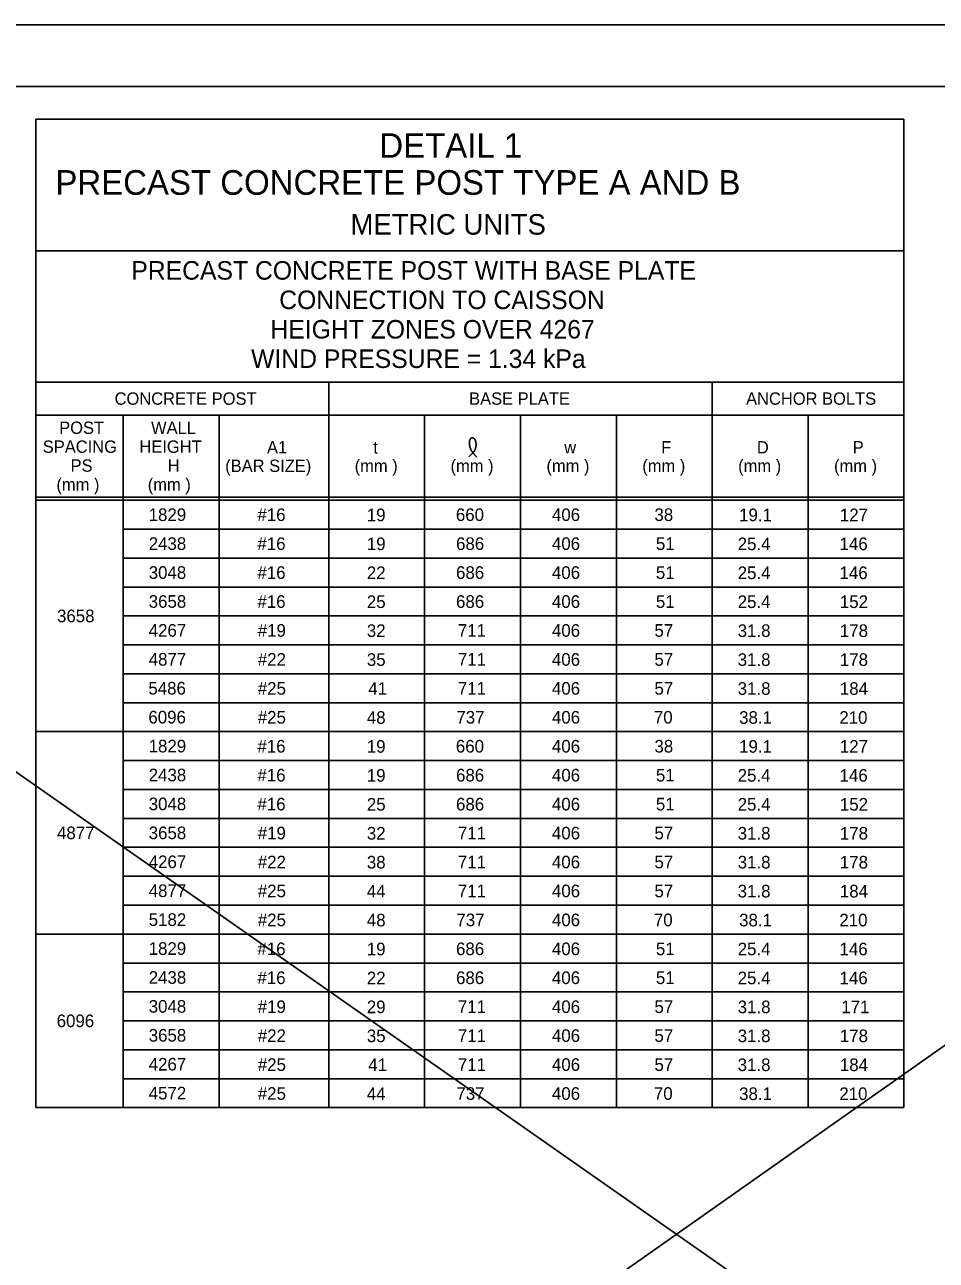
# Model space of a CAD drawing. Extents: x 3351 to 8430, y -3586 to 1457.
# Drawn here: x 5705.3 to 5927.2, y -323.1 to -22.3 of the extents above; entities that cross this region are included whole.
import ezdxf

# ---------------------------------------------------------------- set-up
doc = ezdxf.new("R2010")
doc.units = 0
for name, color, linetype in [('1', 7, 'Continuous'), ('2', 7, 'Continuous'), ('PLT-BNDY', 7, 'Continuous')]:
    doc.layers.add(name, color=color, linetype=linetype)

msp = doc.modelspace()

# ---------------------------------------------------------------- linework, layer by layer
at = {"layer": '1'}
for p, q in [((5473.16, -43.15), (6246.31, -584.48)), ((6247.87, -46.14), (5474.9, -590.92)), ((5708.01, -45.31), (5708.01, -285.9)), ((5919.34, -45.31), (5708.01, -45.31)), ((5919.34, -45.31), (5919.34, -285.9)), ((5919.34, -77.31), (5708.01, -77.31)), ((5919.34, -109.31), (5708.01, -109.31)), ((5708.01, -109.31), (5776.01, -109.31)), ((5779.34, -109.31), (5779.34, -285.9)), ((5872.68, -109.31), (5872.68, -285.9)), ((5919.34, -117.31), (5708.01, -117.31)), ((5729.34, -285.9), (5729.34, -117.31)), ((5752.68, -117.31), (5752.68, -285.9)), ((5802.68, -117.31), (5802.68, -285.9)), ((5826.01, -117.31), (5826.01, -285.9)), ((5849.34, -117.31), (5849.34, -285.9)), ((5896.01, -117.31), (5896.01, -285.9)), ((5708.01, -137.31), (5919.34, -137.31)), ((5708.01, -138.06), (5919.34, -138.06)), ((5766.01, -141.58), (5766.01, -141.58)), ((5791.02, -141.58), (5791.02, -141.58)), ((5814.35, -141.58), (5814.35, -141.58)), ((5837.68, -141.58), (5837.68, -141.58)), ((5861.02, -141.58), (5861.02, -141.58)), ((5884.35, -141.58), (5884.35, -141.58)), ((5907.68, -141.58), (5907.68, -141.58)), ((5729.34, -145.1), (5919.34, -145.1)), ((5729.34, -152.14), (5919.34, -152.14)), ((5729.34, -159.18), (5919.34, -159.18)), ((5729.34, -166.22), (5919.34, -166.22)), ((5729.34, -173.26), (5919.34, -173.26)), ((5729.34, -180.3), (5919.34, -180.3)), ((5729.34, -187.34), (5919.34, -187.34)), ((5708.01, -194.38), (5919.34, -194.38)), ((5729.34, -201.42), (5919.34, -201.42)), ((5729.34, -208.46), (5919.34, -208.46)), ((5729.34, -215.5), (5919.34, -215.5)), ((5729.34, -222.54), (5919.34, -222.54)), ((5729.34, -229.58), (5919.34, -229.58)), ((5729.34, -236.62), (5919.34, -236.62)), ((5708.01, -243.66), (5919.34, -243.66)), ((5729.34, -250.7), (5919.34, -250.7)), ((5729.34, -250.7), (5919.34, -250.7)), ((5729.34, -257.74), (5919.34, -257.74)), ((5729.34, -264.78), (5919.34, -264.78)), ((5729.34, -271.82), (5919.34, -271.82)), ((5729.34, -278.86), (5919.34, -278.86)), ((5708.01, -285.9), (5919.34, -285.9))]:
    msp.add_line(p, q, dxfattribs=at)
msp.add_spline([(5813.4, -127.48), (5813.6, -127.31), (5813.73, -127.18), (5813.93, -126.98), (5814.09, -126.82), (5814.37, -126.61), (5814.56, -126.35), (5814.74, -126.16), (5814.86, -125.93), (5814.97, -125.68), (5815.05, -125.44), (5815.13, -125.21), (5815.16, -125.02), (5815.19, -124.77), (5815.2, -124.55), (5815.19, -124.3), (5815.14, -124.05), (5815.1, -123.81), (5815.04, -123.58), (5814.95, -123.35), (5814.88, -123.22), (5814.78, -123.12), (5814.68, -123.02), (5814.59, -122.94), (5814.48, -122.88), (5814.39, -122.85), (5814.22, -122.85), (5814.13, -122.88), (5813.98, -122.93), (5813.88, -123.01), (5813.82, -123.1), (5813.76, -123.22), (5813.69, -123.33), (5813.65, -123.47), (5813.62, -123.58), (5813.58, -123.82), (5813.56, -123.99), (5813.58, -124.18), (5813.58, -124.38), (5813.62, -124.66), (5813.64, -124.89), (5813.68, -125.06), (5813.75, -125.28), (5813.85, -125.5), (5813.94, -125.7), (5814.04, -125.9), (5814.16, -126.12), (5814.36, -126.3), (5814.48, -126.51), (5814.61, -126.67), (5814.72, -126.85), (5814.86, -127.02), (5815, -127.19), (5815.1, -127.3), (5815.22, -127.43), (5815.32, -127.6)], degree=3, dxfattribs=at)
at = {"layer": '2'}
msp.add_line((5483.34, -37.31), (6269.34, -37.31), dxfattribs=at)
at = {"layer": 'PLT-BNDY'}
msp.add_lwpolyline([(5443.34, -22.31), (6284.34, -22.31), (6284.34, -616.31), (5443.34, -616.31)], close=True, dxfattribs=at)

# ---------------------------------------------------------------- texts
at = {"layer": '1'}
for s, height, p in [('DETAIL 1', 6, (5791.66, -54.71)), ('PRECAST CONCRETE POST TYPE A AND B', 6, (5712.81, -63.71)), ('METRIC UNITS', 5, (5784.64, -73.41)), ('PRECAST CONCRETE POST WITH BASE PLATE', 4.5, (5731.29, -84.36)), ('CONNECTION TO CAISSON', 4.5, (5767.28, -91.52)), ('HEIGHT ZONES OVER 4267', 4.5, (5765.15, -98.69)), ('WIND PRESSURE = 1.34 kPa', 4.5, (5760.44, -105.86)), ('CONCRETE POST', 3, (5727.22, -114.81)), ('BASE PLATE', 3, (5813.51, -114.81)), ('ANCHOR BOLTS', 3, (5880.91, -114.81)), ('POST', 3, (5713.73, -121.91)), ('WALL', 3, (5736.09, -121.91)), ('SPACING', 3, (5709.74, -126.51)), ('HEIGHT', 3, (5733.26, -126.51)), ('A1', 3, (5764.31, -126.67)), ('t', 3, (5790.17, -126.67)), ('w', 3, (5836.66, -126.67)), ('F', 3, (5860.26, -126.67)), ('D', 3, (5883.54, -126.67)), ('P', 3, (5906.87, -126.67)), ('PS', 3, (5716.5, -131.11)), ('H', 3, (5740.14, -131.11)), ('(BAR SIZE)', 3, (5754.14, -131.17)), ('(mm )', 3, (5785.65, -131.17)), ('(mm )', 3, (5808.98, -131.17)), ('(mm )', 3, (5832.32, -131.17)), ('(mm )', 3, (5855.65, -131.17)), ('(mm )', 3, (5878.98, -131.17)), ('(mm )', 3, (5902.32, -131.17)), ('(mm )', 3, (5713.06, -135.71)), ('(mm )', 3, (5735.29, -135.71)), ('1829', 3.07, (5735.51, -143.11)), ('#16', 3.07, (5761.98, -143.11)), ('19', 3.07, (5788.6, -143.16)), ('660', 3.07, (5810.28, -143.11)), ('406', 3.07, (5833.66, -143.11)), ('38', 3.07, (5858.61, -143.11)), ('19.1', 3.07, (5879.22, -143.16)), ('127', 3.07, (5903.74, -143.16)), ('2438', 3.07, (5735.52, -150.15)), ('#16', 3.07, (5761.98, -150.16)), ('19', 3.07, (5788.6, -150.2)), ('686', 3.07, (5810.32, -150.16)), ('406', 3.07, (5833.66, -150.16)), ('51', 3.07, (5858.96, -150.16)), ('25.4', 3.07, (5878.87, -150.2)), ('146', 3.07, (5903.66, -150.2)), ('3048', 3.07, (5735.52, -157.19)), ('#16', 3.07, (5761.98, -157.2)), ('22', 3.07, (5788.61, -157.25)), ('686', 3.07, (5810.32, -157.2)), ('406', 3.07, (5833.66, -157.2)), ('51', 3.07, (5858.96, -157.2)), ('25.4', 3.07, (5878.87, -157.25)), ('146', 3.07, (5903.66, -157.25)), ('3658', 3.07, (5735.52, -164.23)), ('#16', 3.07, (5761.98, -164.25)), ('25', 3.07, (5788.61, -164.29)), ('686', 3.07, (5810.32, -164.25)), ('406', 3.07, (5833.66, -164.25)), ('51', 3.07, (5858.96, -164.25)), ('25.4', 3.07, (5878.87, -164.29)), ('152', 3.07, (5903.74, -164.29)), ('3658', 3.07, (5713.2, -167.75)), ('4267', 3.07, (5735.52, -171.27)), ('#19', 3.07, (5762.06, -171.29)), ('32', 3.07, (5788.61, -171.34)), ('711', 3.07, (5810.76, -171.29)), ('406', 3.07, (5833.66, -171.29)), ('57', 3.07, (5858.61, -171.29)), ('31.8', 3.07, (5878.87, -171.34)), ('178', 3.07, (5903.74, -171.34)), ('4877', 3.07, (5735.52, -178.31)), ('#22', 3.07, (5762.07, -178.34)), ('35', 3.07, (5788.61, -178.38)), ('711', 3.07, (5810.76, -178.34)), ('406', 3.07, (5833.66, -178.34)), ('57', 3.07, (5858.61, -178.34)), ('31.8', 3.07, (5878.87, -178.38)), ('178', 3.07, (5903.74, -178.38)), ('5486', 3.07, (5735.44, -185.35)), ('#25', 3.07, (5762.07, -185.38)), ('41', 3.07, (5788.96, -185.42)), ('711', 3.07, (5810.76, -185.38)), ('406', 3.07, (5833.66, -185.38)), ('57', 3.07, (5858.61, -185.38)), ('31.8', 3.07, (5878.87, -185.42)), ('184', 3.07, (5903.74, -185.42)), ('6096', 3.07, (5735.44, -192.39)), ('#25', 3.07, (5762.07, -192.42)), ('48', 3.07, (5788.61, -192.47)), ('737', 3.07, (5810.41, -192.42)), ('406', 3.07, (5833.66, -192.42)), ('70', 3.07, (5858.48, -192.42)), ('38.1', 3.07, (5879.22, -192.47)), ('210', 3.07, (5903.61, -192.47)), ('1829', 3.07, (5735.51, -199.43)), ('#16', 3.07, (5761.98, -199.47)), ('19', 3.07, (5788.6, -199.51)), ('660', 3.07, (5810.28, -199.47)), ('406', 3.07, (5833.66, -199.47)), ('38', 3.07, (5858.61, -199.47)), ('19.1', 3.07, (5879.22, -199.51)), ('127', 3.07, (5903.74, -199.51)), ('2438', 3.07, (5735.52, -206.47)), ('#16', 3.07, (5761.98, -206.51)), ('19', 3.07, (5788.6, -206.56)), ('686', 3.07, (5810.32, -206.51)), ('406', 3.07, (5833.66, -206.51)), ('51', 3.07, (5858.96, -206.51)), ('25.4', 3.07, (5878.87, -206.56)), ('146', 3.07, (5903.66, -206.56)), ('3048', 3.07, (5735.52, -213.51)), ('#16', 3.07, (5761.98, -213.56)), ('25', 3.07, (5788.61, -213.6)), ('686', 3.07, (5810.32, -213.56)), ('406', 3.07, (5833.66, -213.56)), ('51', 3.07, (5858.96, -213.56)), ('25.4', 3.07, (5878.87, -213.6)), ('152', 3.07, (5903.74, -213.6)), ('4877', 3.07, (5713.2, -220.55)), ('3658', 3.07, (5735.52, -220.55)), ('#19', 3.07, (5762.06, -220.6)), ('32', 3.07, (5788.61, -220.65)), ('711', 3.07, (5810.76, -220.6)), ('406', 3.07, (5833.66, -220.6)), ('57', 3.07, (5858.61, -220.6)), ('31.8', 3.07, (5878.87, -220.65)), ('178', 3.07, (5903.74, -220.65)), ('4267', 3.07, (5735.52, -227.59)), ('#22', 3.07, (5762.07, -227.65)), ('38', 3.07, (5788.61, -227.69)), ('711', 3.07, (5810.76, -227.65)), ('406', 3.07, (5833.66, -227.65)), ('57', 3.07, (5858.61, -227.65)), ('31.8', 3.07, (5878.87, -227.69)), ('178', 3.07, (5903.74, -227.69)), ('4877', 3.07, (5735.52, -234.63)), ('#25', 3.07, (5762.07, -234.69)), ('406', 3.07, (5833.66, -234.69)), ('44', 3.07, (5788.61, -234.74)), ('711', 3.07, (5810.76, -234.69)), ('57', 3.07, (5858.61, -234.69)), ('31.8', 3.07, (5878.87, -234.74)), ('184', 3.07, (5903.74, -234.74)), ('5182', 3.07, (5735.52, -241.67)), ('#25', 3.07, (5762.07, -241.74)), ('48', 3.07, (5788.61, -241.78)), ('737', 3.07, (5810.41, -241.74)), ('406', 3.07, (5833.66, -241.74)), ('70', 3.07, (5858.48, -241.74)), ('38.1', 3.07, (5879.22, -241.78)), ('210', 3.07, (5903.61, -241.78)), ('1829', 3.07, (5735.51, -248.71)), ('#16', 3.07, (5761.98, -248.78)), ('19', 3.07, (5788.6, -248.82)), ('686', 3.07, (5810.32, -248.78)), ('406', 3.07, (5833.66, -248.78)), ('51', 3.07, (5858.96, -248.78)), ('25.4', 3.07, (5878.87, -248.82)), ('146', 3.07, (5903.66, -248.82)), ('2438', 3.07, (5735.52, -255.75)), ('#16', 3.07, (5761.98, -255.82)), ('22', 3.07, (5788.61, -255.87)), ('686', 3.07, (5810.32, -255.82)), ('406', 3.07, (5833.66, -255.82)), ('51', 3.07, (5858.96, -255.82)), ('25.4', 3.07, (5878.87, -255.87)), ('146', 3.07, (5903.66, -255.87)), ('3048', 3.07, (5735.52, -262.79)), ('#19', 3.07, (5762.06, -262.87)), ('29', 3.07, (5788.6, -262.91)), ('711', 3.07, (5810.76, -262.87)), ('406', 3.07, (5833.66, -262.87)), ('57', 3.07, (5858.61, -262.87)), ('31.8', 3.07, (5878.87, -262.91)), ('171', 3.07, (5904.09, -262.91)), ('6096', 3.07, (5713.12, -266.31)), ('3658', 3.07, (5735.52, -269.83)), ('#22', 3.07, (5762.07, -269.91)), ('35', 3.07, (5788.61, -269.96)), ('711', 3.07, (5810.76, -269.91)), ('406', 3.07, (5833.66, -269.91)), ('57', 3.07, (5858.61, -269.91)), ('31.8', 3.07, (5878.87, -269.96)), ('178', 3.07, (5903.74, -269.96)), ('4267', 3.07, (5735.52, -276.87)), ('#25', 3.07, (5762.07, -276.96)), ('41', 3.07, (5788.96, -277)), ('711', 3.07, (5810.76, -276.96)), ('406', 3.07, (5833.66, -276.96)), ('57', 3.07, (5858.61, -276.96)), ('31.8', 3.07, (5878.87, -277)), ('184', 3.07, (5903.74, -277)), ('4572', 3.07, (5735.52, -283.91)), ('#25', 3.07, (5762.07, -284)), ('44', 3.07, (5788.61, -284.05)), ('737', 3.07, (5810.41, -284)), ('406', 3.07, (5833.66, -284)), ('70', 3.07, (5858.48, -284)), ('38.1', 3.07, (5879.22, -284.05)), ('210', 3.07, (5903.61, -284.05))]:
    msp.add_text(s, height=height, dxfattribs=at).set_placement(p)

doc.saveas('drawing.dxf')
